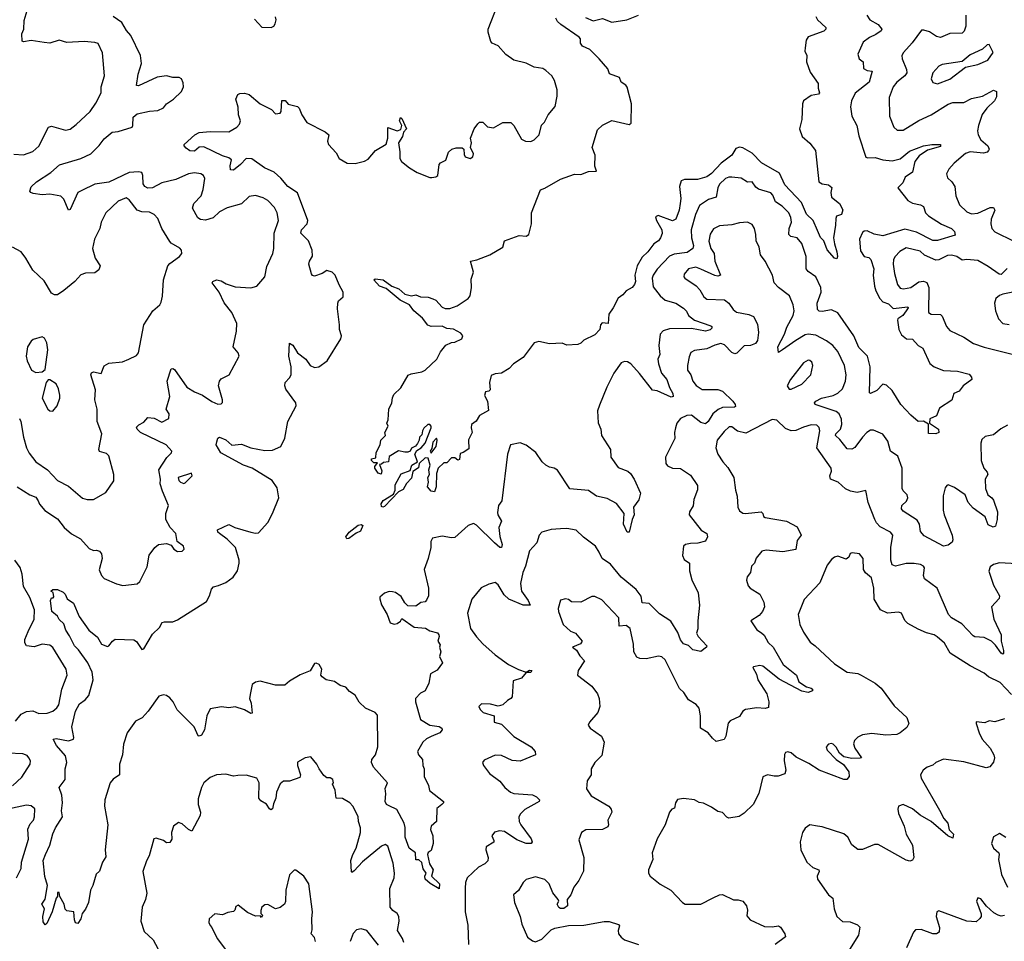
# Model space of a CAD drawing. Extents: x 1603745 to 1745082, y 385868 to 533966.
# Tile 457 of 646: x 1704642 to 1710965, y 461257 to 467176. Entities that reach past the tile are written whole.
import ezdxf

# ---------------------------------------------------------------- set-up
doc = ezdxf.new("R2010")
doc.units = 0

msp = doc.modelspace()

# ---------------------------------------------------------------- linework, layer by layer
at = {"layer": '0CON20XD'}
for points in [[(1704605, 466311.4), (1704665, 466308.1), (1704725, 466329.4), (1704765, 466364.3), (1704825.7, 466484.3), (1704845, 466492), (1704935, 466466.9), (1704965, 466472.5), (1705005, 466501.9), (1705094.2, 466585), (1705130.9, 466639.1), (1705164.2, 466705), (1705165.6, 466745), (1705185.6, 466815), (1705173, 466963), (1705145, 467022.5), (1705125, 467030), (1705055, 467036.5), (1704945, 467030), (1704895, 467044), (1704835, 467024.4), (1704799.4, 467029.4), (1704715, 467042), (1704665, 467032.5), (1704657.5, 467037.5), (1704656.2, 467083.8), (1704668.8, 467115), (1704670.7, 467169.3), (1704696.2, 467255)], [(1704807.1, 461815), (1704835.3, 461874.7), (1704853.8, 461946.2), (1704870.5, 461985), (1704917.5, 462055), (1704910.2, 462095), (1704916.5, 462146.5), (1704913.1, 462195), (1704895.7, 462245), (1704934.6, 462295), (1704932.7, 462365), (1704944.5, 462405), (1704935, 462448), (1704876.9, 462515), (1704857.5, 462555), (1704875, 462560), (1704955, 462543.5), (1704986.2, 462553.8), (1704989.5, 462565), (1704976.2, 462635), (1705000.3, 462735), (1705025, 462780.8), (1705061.8, 462808.2), (1705084.7, 462835), (1705113.8, 462935), (1705106.4, 462985), (1705078.6, 463045), (1705019, 463129), (1704993.3, 463155), (1704960.5, 463219.5), (1704936.9, 463255), (1704924.2, 463295), (1704895, 463323.3), (1704883.3, 463345), (1704848.8, 463375), (1704840, 463445), (1704845, 463462.5), (1704857.5, 463462.5), (1704861.7, 463468.3), (1704856, 463496), (1704842.5, 463505), (1704853.6, 463516.4), (1704885, 463516.2), (1704919.8, 463499.8), (1704934.3, 463485), (1704946.8, 463456.8), (1704987.4, 463427.4), (1705023.5, 463343.5), (1705085.7, 463255), (1705140.3, 463210.3), (1705167.5, 463165), (1705205, 463150), (1705215, 463153.3), (1705236.7, 463185), (1705255, 463197.5), (1705375, 463192.5), (1705391.7, 463181.7), (1705425, 463131.2), (1705438.8, 463135), (1705495, 463229.2), (1705538.9, 463271.1), (1705556, 463304), (1705570.8, 463309.2), (1705625, 463308.6), (1705655, 463320.8), (1705841.7, 463438.3), (1705860, 463475), (1705872.7, 463517.3), (1705885.9, 463534.1), (1705918.8, 463541.2), (1705965, 463561.5), (1706013.1, 463595), (1706039.4, 463635), (1706050, 463685), (1706050.6, 463705), (1706027.5, 463785), (1705975, 463839.6), (1705924, 463875), (1705914, 463885), (1705911.2, 463898.8), (1705985, 463934), (1706023.8, 463915), (1706125, 463883.5), (1706155, 463877.5), (1706175, 463880.8), (1706235, 463946), (1706265.7, 464005), (1706305.4, 464105.4), (1706295, 464170), (1706263.8, 464215), (1706135.4, 464295), (1706078.1, 464315), (1705932.9, 464392.9), (1705902.5, 464445), (1705908, 464465), (1705915, 464487.5), (1705925, 464493.8), (1705965, 464476.2), (1706005, 464443.8), (1706065, 464450), (1706125, 464425.4), (1706215, 464409.3), (1706265, 464411.5), (1706318, 464435), (1706345, 464487.5), (1706364.2, 464595.8), (1706418, 464695), (1706414, 464715), (1706351.7, 464801.7), (1706344, 464825), (1706346.2, 464845), (1706375, 464876.2), (1706384.2, 464895), (1706384.3, 464945), (1706369.2, 465015), (1706375, 465097.5), (1706395, 465086.2), (1706425.4, 465035.4), (1706478.8, 464995), (1706508, 464955), (1706535, 464942.5), (1706562.5, 464945), (1706616.4, 464983.6), (1706702.9, 465125), (1706707.5, 465145), (1706695.8, 465185), (1706695.8, 465215), (1706681.7, 465318.3), (1706684.2, 465355.8), (1706689.2, 465370.8), (1706718.8, 465395), (1706719.2, 465425), (1706692.5, 465472.5), (1706668.1, 465535), (1706649.2, 465555), (1706615, 465564.3), (1706583.3, 465545), (1706535, 465528.8), (1706522, 465532), (1706515, 465542.5), (1706498, 465605), (1706502, 465625), (1706522.7, 465657.3), (1706520.6, 465695), (1706495.3, 465755.3), (1706447.5, 465805), (1706450.7, 465825), (1706486.9, 465865), (1706492, 465885), (1706425, 466064.2), (1706364.4, 466105), (1706318.5, 466158.5), (1706275, 466195.4), (1706214.7, 466224.7), (1706131.7, 466281.7), (1706095, 466283.1), (1706060.5, 466245), (1706015, 466210), (1705995, 466211.2), (1705993.9, 466236.1), (1706001.4, 466275), (1705985, 466289.4), (1705945, 466300.9), (1705825, 466359.2), (1705795, 466356.7), (1705765, 466331.2), (1705735, 466333.8), (1705710.5, 466350.5), (1705697.5, 466365), (1705697.5, 466375), (1705766.7, 466435), (1705795, 466452), (1705865, 466457.5), (1705985, 466454.5), (1706035.4, 466484.6), (1706054.2, 466505), (1706058.6, 466525), (1706046.2, 466565), (1706043.6, 466613.6), (1706030, 466665), (1706043.3, 466695), (1706055, 466701.2), (1706085, 466703.3), (1706115, 466696), (1706185, 466636), (1706257.8, 466597.8), (1706285, 466570), (1706313.9, 466576.1), (1706321.2, 466585), (1706325, 466657.5), (1706346.1, 466656.1), (1706365, 466633.3), (1706425, 466618), (1706436.5, 466606.5), (1706453.6, 466563.6), (1706486, 466515), (1706604, 466455), (1706626, 466435), (1706618.8, 466395), (1706623.8, 466375), (1706675, 466320), (1706693.3, 466285), (1706745, 466253.3), (1706795, 466252.5), (1706855, 466267.5), (1706879.3, 466280.7), (1706926.7, 466335), (1706995, 466376.7), (1707006.5, 466415), (1707005, 466482.5), (1707065, 466461.4), (1707090.3, 466469.7), (1707096.7, 466496.7), (1707080.8, 466525), (1707086.4, 466546.4), (1707095, 466540), (1707125.5, 466475), (1707106.4, 466453.6), (1707099.5, 466425), (1707074.5, 466385), (1707083.8, 466326.2), (1707082.5, 466285), (1707092.5, 466265), (1707143.9, 466223.9), (1707194.3, 466194.3), (1707275, 466162), (1707287.7, 466162.3), (1707315, 466166.7), (1707326.2, 466175), (1707334.4, 466245), (1707345, 466257.1), (1707377.4, 466272.6), (1707395.5, 466324.5), (1707416.6, 466343.4), (1707445, 466352.5), (1707482.5, 466352.5), (1707493.9, 466343.9), (1707495, 466310), (1707502.5, 466295), (1707535, 466284), (1707552.5, 466295), (1707556, 466315), (1707537.5, 466355), (1707542.5, 466385), (1707536.7, 466415), (1707561.2, 466475), (1707584, 466506), (1707595, 466517.5), (1707615, 466517.5), (1707646.4, 466486.4), (1707685, 466480), (1707745, 466516.2), (1707795, 466516.2), (1707815, 466496.7), (1707865, 466408.8), (1707890, 466395), (1707925, 466394), (1707945, 466404.2), (1707977.1, 466435), (1707991.7, 466498.3), (1708011.9, 466518.1), (1708035.7, 466564.3), (1708081.2, 466618.8), (1708094, 466685), (1708093.8, 466725), (1708076.2, 466785), (1708058.8, 466815), (1708020.3, 466850.3), (1708001.2, 466861.2), (1707945, 466870), (1707895, 466896.2), (1707815, 466916), (1707762.8, 466952.8), (1707715, 467008.1), (1707675.6, 467025.6), (1707667.5, 467035), (1707649.4, 467095), (1707649.4, 467115), (1707712.7, 467272.7)], [(1705041.5, 466078.5), (1705014.2, 466065.8), (1704965, 465957.5), (1704955, 465952.5), (1704925, 466023.3), (1704905, 466041.4), (1704835.8, 466054.2), (1704785, 466050.8), (1704728.3, 466058.3), (1704712.5, 466065), (1704707.5, 466075), (1704715, 466102.5), (1704748.8, 466135), (1704841.2, 466195), (1704896.9, 466243.1), (1705035, 466283.1), (1705097.5, 466315), (1705152.7, 466367.3), (1705185, 466409.4), (1705235, 466452.5), (1705275, 466457.5), (1705363.3, 466485), (1705368.8, 466495), (1705371.2, 466548.8), (1705395, 466570), (1705475, 466588.5), (1705527.9, 466592.1), (1705565, 466608.8), (1705585, 466636.2), (1705630, 466665), (1705680, 466715), (1705693.8, 466745), (1705690.5, 466770.5), (1705681.2, 466795), (1705665, 466804.2), (1705624.1, 466804.1), (1705585, 466814.3), (1705523.7, 466806.3), (1705405, 466751.8), (1705392, 466752), (1705402, 466825), (1705423.3, 466895), (1705417.1, 466945), (1705356, 467075), (1705327, 467107), (1705297.2, 467157.2), (1705241.2, 467195)], [(1710082.5, 467205), (1710101.9, 467175), (1710155, 467144.3), (1710178.6, 467115), (1710174, 467105), (1710139.7, 467080.2), (1710098.2, 467061.8), (1710057.9, 467032.1), (1710024.4, 466955), (1710032, 466925), (1710058.2, 466905), (1710061.5, 466861.5), (1710085, 466849.2), (1710116.7, 466845), (1710096.6, 466773.4), (1710007.4, 466702.6), (1709983.5, 466655), (1709977.9, 466615), (1709985.4, 466555), (1710017.5, 466495), (1710030.6, 466430.6), (1710075, 466293.3), (1710087.5, 466287.5), (1710135, 466290), (1710184.7, 466274.7), (1710245, 466269.2), (1710295, 466281.2), (1710355, 466330.3), (1710445, 466365.3), (1710500, 466375), (1710555.7, 466375), (1710555, 466362), (1710472.5, 466337.5), (1710418.9, 466301.1), (1710390.7, 466265), (1710374.6, 466195.4), (1710327.8, 466165), (1710312.2, 466127.8), (1710280, 466095), (1710345, 466014.3), (1710375, 465996.7), (1710427.2, 465987.2), (1710446.4, 465976.4), (1710459.5, 465935), (1710478.1, 465915), (1710562.2, 465862.2), (1710625, 465835.5), (1710645.6, 465815), (1710648.3, 465791.7), (1710535, 465758.1), (1710505, 465758.5), (1710400.5, 465810.5), (1710325, 465830.2), (1710185, 465786.4), (1710128, 465798), (1710085, 465818.6), (1710065, 465817.5), (1710055, 465808.8), (1710034.5, 465765), (1710040.7, 465690.7), (1710065, 465654.4), (1710095, 465648.2), (1710106.9, 465635), (1710126.1, 465575), (1710121.8, 465535), (1710130.9, 465465), (1710139.7, 465435), (1710166.2, 465385), (1710185, 465363.1), (1710220.2, 465350.2), (1710251.6, 465321.6), (1710345, 465331.2), (1710348.1, 465325), (1710333.9, 465306.1), (1710312.5, 465275), (1710281.4, 465255), (1710278.2, 465245), (1710286.9, 465185), (1710305, 465151.4), (1710336.2, 465125), (1710375, 465123.1), (1710412.4, 465082.4), (1710440.8, 465065), (1710487.3, 464967.3), (1710515, 464945.8), (1710575, 464922.7), (1710665, 464918), (1710739.3, 464899.3), (1710755, 464880), (1710756.7, 464865), (1710700, 464825), (1710675, 464790), (1710640, 464775), (1710627.3, 464732.7), (1710548.8, 464681.2), (1710528.4, 464631.6), (1710487.3, 464612.7), (1710483.6, 464583.6), (1710542.2, 464545), (1710544.2, 464525), (1710525, 464516.2), (1710477.3, 464517.3), (1710478.3, 464578.3), (1710445, 464596.9), (1710412.5, 464595), (1710365, 464635.7), (1710300.8, 464705), (1710244, 464794), (1710208.3, 464828.3), (1710185, 464835.6), (1710145.7, 464794.3), (1710105, 464774.4), (1710098.8, 464778.8), (1710103.6, 464945), (1710085.9, 465015), (1710029.7, 465069.7), (1709999.2, 465145), (1709895, 465292.7), (1709855, 465312.5), (1709795, 465301.8), (1709775, 465304.5), (1709764.1, 465314.1), (1709763.8, 465355), (1709788.9, 465425), (1709786.4, 465456.4), (1709754.6, 465524.6), (1709705, 465559.4), (1709693.1, 465575), (1709691.5, 465655), (1709665, 465737.5), (1709634.6, 465774.6), (1709592.9, 465782.9), (1709580.5, 465795), (1709582.2, 465835), (1709598.5, 465875), (1709594.4, 465905), (1709581.4, 465935), (1709538.6, 465978.6), (1709495.4, 466005.4), (1709477.7, 466047.7), (1709465, 466062.5), (1709387.2, 466087.2), (1709369.8, 466099.8), (1709345, 466133.8), (1709315, 466131.5), (1709275, 466157.8), (1709215, 466164.5), (1709195, 466164.5), (1709175, 466156.2), (1709135, 466118.5), (1709124.2, 466095.8), (1709114.1, 466035.9), (1709065, 466021.8), (1709008.4, 465981.6), (1708982.4, 465925), (1708952.8, 465825), (1708956.3, 465775), (1708968.4, 465725), (1708964.6, 465705.4), (1708928.8, 465681.2), (1708845, 465670), (1708815, 465656.1), (1708735, 465573.5), (1708709.2, 465535), (1708704, 465515), (1708710.2, 465460.2), (1708755, 465401.5), (1708787.5, 465375), (1708854.6, 465354.6), (1708903.6, 465323.6), (1708924, 465304), (1708936.7, 465276.7), (1708975.8, 465245.8), (1709079.3, 465209.3), (1709086, 465205), (1709086, 465195), (1709075, 465183.3), (1709045, 465174.6), (1708955, 465192.4), (1708815, 465190.8), (1708773.6, 465176.4), (1708753.9, 465156.1), (1708746.2, 465083.8), (1708751.9, 465025), (1708740.8, 464995), (1708744.6, 464965.4), (1708763.4, 464905), (1708798.1, 464865), (1708814.3, 464814.3), (1708836.4, 464775), (1708838.6, 464755), (1708825, 464751.2), (1708735, 464792.5), (1708705, 464796), (1708622.7, 464902.7), (1708565.5, 464965), (1708545, 464978.9), (1708525, 464981.1), (1708505, 464971.4), (1708457.3, 464905), (1708412.5, 464815), (1708365, 464699.2), (1708353.3, 464663.3), (1708355.7, 464585.7), (1708374.2, 464545), (1708378.6, 464505), (1708435.5, 464415.5), (1708437.5, 464365), (1708485, 464299.4), (1708546.2, 464276.2), (1708565, 464262), (1708588.6, 464225), (1708629.2, 464135), (1708617.7, 464092.3), (1708584.4, 464045.6), (1708587.1, 463995), (1708574.7, 463965), (1708556.5, 463883.5), (1708543.8, 463885), (1708518.7, 463935), (1708523.8, 464005), (1708475, 464068.6), (1708415, 464101.2), (1708345, 464116), (1708295, 464151.9), (1708175, 464162.5), (1708095, 464282.7), (1708075, 464296.2), (1708045, 464301.9), (1708021.4, 464315), (1707996.5, 464336.5), (1707955.6, 464395), (1707895, 464442.9), (1707855, 464458.6), (1707793.8, 464445), (1707774.2, 464385), (1707738.6, 464085), (1707716.2, 464055), (1707709.5, 464010.5), (1707712, 463995), (1707736, 463955), (1707719.4, 463915), (1707726.1, 463856.1), (1707740.8, 463805), (1707736.2, 463785), (1707725, 463786.2), (1707690, 463815), (1707575, 463928.6), (1707555, 463940.6), (1707522, 463928), (1707435, 463849.2), (1707415, 463847.1), (1707355, 463857.7), (1707292.5, 463845), (1707281.2, 463825), (1707281.2, 463785), (1707264.2, 463715), (1707239.2, 463645), (1707268, 463525), (1707266, 463475), (1707255, 463447.5), (1707245, 463437.5), (1707218.3, 463431.7), (1707185, 463410), (1707135, 463411.2), (1707115, 463430), (1707091.2, 463471.2), (1707055, 463496.7), (1707035, 463502), (1707015, 463503.8), (1706985, 463493.3), (1706955, 463467.5), (1706953.9, 463456.1), (1706965, 463417.5), (1707001.2, 463355), (1707021.2, 463301.2), (1707046.4, 463293.6), (1707065, 463296.7), (1707086.4, 463313.6), (1707095, 463330), (1707174.1, 463274.1), (1707247.3, 463267.3), (1707275, 463251.2), (1707325, 463236.7), (1707333.3, 463225), (1707336.1, 463213.9), (1707327.5, 463185), (1707341.7, 463161.7), (1707337.5, 463145), (1707346, 463115), (1707336.7, 463085), (1707357.5, 463045), (1707321.7, 462998.3), (1707280, 462975), (1707268.8, 462915), (1707245.7, 462864.3), (1707215, 462850), (1707184, 462815), (1707184.3, 462795), (1707215, 462681.2), (1707275, 462645.6), (1707336.2, 462636.2), (1707352, 462625), (1707354, 462615), (1707340, 462595), (1707285, 462572.1), (1707253.5, 462556.5), (1707230.8, 462535), (1707196.7, 462475), (1707203.8, 462455), (1707228.6, 462425), (1707231.2, 462385), (1707240, 462365), (1707240, 462315), (1707267.3, 462257.3), (1707274, 462225), (1707362.5, 462155), (1707362.5, 462145), (1707353.3, 462135), (1707320, 462110), (1707317.5, 462025), (1707283.8, 461995), (1707280, 461975), (1707293.8, 461935), (1707296.2, 461885), (1707285, 461840), (1707265, 461827.5), (1707260, 461815), (1707274.3, 461755), (1707296, 461715), (1707285.8, 461675), (1707336.7, 461625), (1707335.7, 461594.3), (1707277.9, 461627.9), (1707245, 461656.7), (1707242.5, 461675), (1707252.5, 461695), (1707232.4, 461722.4), (1707225, 461762.5), (1707205, 461780), (1707185, 461780), (1707182.5, 461825), (1707142.5, 461855), (1707116.4, 461926.4), (1707116.9, 461986.9), (1707110.6, 462015), (1707063.4, 462103.4), (1707014, 462126), (1706998, 462135), (1706989.4, 462155), (1706994, 462204), (1706988.9, 462238.9), (1707004.6, 462275), (1706913.9, 462375), (1706900.7, 462405), (1706903.2, 462425), (1706926.4, 462455), (1706942.1, 462505), (1706939.7, 462709.8), (1706924.4, 462725), (1706863.2, 462753.2), (1706822.4, 462792.4), (1706795, 462836.5), (1706760.2, 462860.2), (1706735, 462888.8), (1706700.3, 462900.3), (1706664.3, 462924.3), (1706610, 462935), (1706583.3, 462955), (1706576.1, 462966.1), (1706581.2, 463005), (1706564.1, 463034.1), (1706545, 463043.3), (1706535, 463040), (1706507.3, 462992.7), (1706443, 462967), (1706375, 462928), (1706345, 462901.2), (1706285, 462901.9), (1706185, 462927.1), (1706155, 462920.8), (1706134.3, 462905), (1706122.9, 462852.9), (1706116.9, 462815), (1706127.3, 462785), (1706135, 462722.5), (1706125, 462720), (1706085, 462742.5), (1706025, 462762.1), (1705985, 462756.7), (1705937.3, 462762.7), (1705865, 462749.2), (1705842.5, 462705), (1705828.6, 462615), (1705808.8, 462581.2), (1705795, 462573.3), (1705786.7, 462576.7), (1705762.5, 462635), (1705653.8, 462743.8), (1705628.2, 462795), (1705605, 462821.1), (1705585, 462835.5), (1705565, 462840.5), (1705535, 462830.8), (1705466.4, 462733.6), (1705427.4, 462692.6), (1705385, 462670), (1705331.2, 462595), (1705307.7, 462522.3), (1705301.4, 462455), (1705281.9, 462395), (1705282, 462325), (1705241.2, 462298.8), (1705222.5, 462275), (1705189.1, 462165), (1705187.1, 462125), (1705207.8, 462005), (1705190.8, 461845), (1705195, 461800), (1705174.1, 461765.9), (1705155, 461707.5), (1705132.3, 461687.7), (1705111.2, 461615), (1705095.9, 461584.1), (1705084.1, 461505.9), (1705065, 461463.8), (1705043.3, 461435), (1705035, 461400), (1705015, 461370), (1705000, 461375), (1704992.5, 461395), (1704990, 461445), (1704945, 461453.3), (1704933.9, 461463.9), (1704927.5, 461495), (1704900, 461545), (1704895, 461570), (1704885, 461570), (1704883.8, 461545), (1704875, 461533.3), (1704850, 461445), (1704815, 461370), (1704805, 461362.5), (1704792.2, 461382.2), (1704790, 461415), (1704800, 461465), (1704784, 461495), (1704805, 461527.5), (1704819.2, 461615), (1704802.4, 461672.4), (1704793.2, 461775), (1704807.1, 461815)], [(1706149.5, 467179.5), (1706197.5, 467127.5), (1706255.6, 467124.4), (1706273.8, 467135), (1706281.7, 467148.3), (1706288.6, 467175), (1706284.4, 467194.4)], [(1709753.6, 467195), (1709764.5, 467175), (1709819.2, 467125), (1709819.2, 467115), (1709805, 467102.7), (1709704.6, 467065.4), (1709692.9, 467045), (1709686, 466995), (1709684.3, 466974.3), (1709696, 466945), (1709694.2, 466904.2), (1709718.8, 466838.8), (1709770, 466765), (1709768.5, 466735), (1709778.8, 466705), (1709772.3, 466697.7), (1709725, 466688.6), (1709676.2, 466655), (1709668.8, 466635), (1709663.8, 466535), (1709648.8, 466475), (1709666.7, 466425), (1709715, 466382), (1709752.9, 466335), (1709774.3, 466135), (1709795, 466120.6), (1709836.7, 466115), (1709856.8, 466096.8), (1709851.2, 466065), (1709855.7, 466035), (1709905.5, 465995), (1709927.1, 465955), (1709918.8, 465925), (1709887, 465913), (1709882.1, 465897.9), (1709881.8, 465855), (1709868.1, 465775), (1709873.6, 465735), (1709890, 465685), (1709894.2, 465655), (1709889.5, 465640.5), (1709874.4, 465644.4), (1709826.9, 465696.9), (1709805.8, 465755), (1709785, 465776.7), (1709765, 465822), (1709736.7, 465886.7), (1709695, 465926), (1709661.6, 466001.6), (1709555.4, 466115), (1709520.2, 466190.2), (1709405, 466257.1), (1709345, 466318.8), (1709285, 466352.8), (1709265, 466357.7), (1709240.7, 466349.3), (1709214.3, 466305), (1709145.5, 466254.5), (1709085, 466188.5), (1709055, 466166.8), (1708995, 466148.2), (1708911.7, 466148.3), (1708889.8, 466140.2), (1708878, 466105), (1708886.7, 466026.7), (1708884, 465995), (1708877.2, 465952.8), (1708855, 465894), (1708835, 465883.3), (1708742.9, 465917.1), (1708725, 465910), (1708730.9, 465885), (1708765.9, 465825), (1708766.6, 465803.4), (1708756.4, 465775), (1708743.3, 465755), (1708713.3, 465735), (1708675, 465684.4), (1708638.9, 465651.1), (1708607.7, 465595), (1708592.7, 465535), (1708595.3, 465495), (1708590.5, 465475), (1708574, 465455), (1708536.6, 465433.4), (1708515, 465408.8), (1708485, 465387.5), (1708453.8, 465325), (1708425.7, 465285), (1708420, 465225), (1708381.7, 465228.3), (1708371.2, 465215), (1708367.5, 465185), (1708335, 465152.5), (1708265, 465117.5), (1708245, 465097.5), (1708225, 465090), (1708155, 465086), (1708125, 465097.1), (1708045, 465092.9), (1707975, 465109.2), (1707945, 465100), (1707875, 465006), (1707813.8, 464966.2), (1707785, 464934.3), (1707735, 464904.4), (1707695, 464901.5), (1707670.2, 464889.8), (1707658, 464845), (1707662.5, 464797.5), (1707655, 464790), (1707632.5, 464785), (1707627, 464763), (1707646.7, 464725), (1707652.5, 464665), (1707595, 464632.5), (1707573, 464597), (1707543.3, 464575), (1707540, 464555), (1707546.7, 464525), (1707523.6, 464476.4), (1707525, 464420), (1707490, 464395), (1707470.7, 464389.3), (1707465, 464350), (1707455, 464347.5), (1707435, 464362.5), (1707415, 464362.5), (1707385, 464330), (1707365, 464330), (1707330, 464295), (1707318.3, 464261.7), (1707316.7, 464175), (1707306.4, 464143.6), (1707285, 464146.7), (1707260, 464175), (1707266.7, 464205), (1707262.5, 464235), (1707272.5, 464255), (1707270, 464285), (1707276.7, 464315), (1707265, 464360), (1707245, 464360.8), (1707207.5, 464325), (1707201.9, 464298.1), (1707165.6, 464274.4), (1707158, 464232), (1707125, 464197.5), (1707105, 464157.5), (1707075, 464142.5), (1706985, 464048.1), (1706974.3, 464044.3), (1706965, 464050), (1706963.8, 464066.2), (1706975, 464087.1), (1707041.7, 464128.3), (1707053.1, 464155), (1707052.6, 464187.4), (1707091.4, 464258.6), (1707149.1, 464280.9), (1707160.8, 464315), (1707196.7, 464335), (1707178.8, 464385), (1707192, 464408), (1707220, 464425), (1707245, 464456.7), (1707283.8, 464553.8), (1707283.8, 464565), (1707275, 464576.7), (1707262.5, 464575), (1707237, 464553), (1707227.5, 464535), (1707225, 464510), (1707210, 464495), (1707207.5, 464475), (1707196.1, 464453.9), (1707183, 464437), (1707157, 464423), (1707150, 464405), (1707135, 464397.5), (1707115, 464397.5), (1707075, 464407.5), (1707015, 464370), (1707010, 464335), (1706978.3, 464331.7), (1706965, 464320), (1706951.7, 464318.3), (1706968.3, 464278.3), (1706962.5, 464257.5), (1706943, 464263), (1706923.3, 464295), (1706923, 464307), (1706940, 464330), (1706915, 464330), (1706900, 464345), (1706900, 464355), (1706928.3, 464361.7), (1706930, 464395), (1706957.5, 464445), (1706960, 464475), (1706990, 464505), (1706987.5, 464525), (1707007.5, 464565), (1707000, 464585), (1707008.8, 464605), (1707012.5, 464675), (1707031.4, 464715), (1707035, 464747.5), (1707045, 464768.8), (1707089.6, 464810.4), (1707137.3, 464892.7), (1707155, 464901.4), (1707225, 464913.3), (1707245.4, 464924.6), (1707321.2, 464995), (1707345, 465042.5), (1707377.5, 465085), (1707415, 465103.3), (1707435.9, 465104.1), (1707480, 465125), (1707486.7, 465145), (1707475, 465162.5), (1707427.6, 465187.6), (1707385, 465192.5), (1707355, 465207.5), (1707285, 465205.6), (1707263.4, 465213.4), (1707228.7, 465258.7), (1707172.5, 465305), (1707145, 465344), (1707085, 465373.5), (1706995, 465449.2), (1706952, 465465), (1706916.7, 465505), (1706925, 465511.2), (1706975.3, 465505.3), (1707031.2, 465465), (1707076.6, 465446.6), (1707115, 465413.1), (1707157, 465403), (1707185, 465407.5), (1707215, 465396.2), (1707265, 465393.3), (1707295, 465383.8), (1707315, 465373.8), (1707355, 465329.2), (1707375, 465320.8), (1707405, 465320), (1707452, 465338), (1707522.5, 465385), (1707535, 465401.2), (1707544, 465455), (1707540.5, 465509.5), (1707555.8, 465555), (1707537.5, 465625), (1707577.3, 465632.7), (1707661.2, 465665), (1707745, 465714), (1707754.2, 465755.8), (1707849.4, 465790.6), (1707895, 465785.6), (1707912.2, 465795), (1707928, 465865), (1707929.4, 465935), (1707986.2, 466083.8), (1708015, 466092.7), (1708115, 466151.1), (1708205, 466182.9), (1708245, 466181.1), (1708295, 466200), (1708345, 466202.5), (1708336, 466235), (1708337.1, 466305), (1708317.5, 466355), (1708351.3, 466468.7), (1708385, 466499.2), (1708445, 466527.8), (1708555, 466502.9), (1708568.1, 466511.9), (1708570.7, 466635), (1708542.2, 466742.2), (1708535, 466756), (1708505, 466773.3), (1708493.3, 466805), (1708428.8, 466828.8), (1708419.1, 466859.1), (1708364, 466925), (1708303.2, 466983.2), (1708255, 467005.7), (1708243.6, 467025), (1708243, 467053), (1708235, 467064), (1708116.2, 467145), (1708096.2, 467165), (1708084, 467185)], [(1708275, 467188.8), (1708325, 467168), (1708385, 467182.9), (1708445, 467159.2), (1708540, 467175), (1708615, 467204)], [(1710716.7, 467205), (1710716.8, 467135), (1710707.5, 467102.5), (1710695, 467088.8), (1710615, 467087.5), (1710555, 467060.7), (1710528.4, 467068.4), (1710485, 467097.8), (1710448.6, 467108.6), (1710432.5, 467107.5), (1710373.5, 467026.5), (1710317.5, 466965), (1710307.1, 466945), (1710308.1, 466925), (1710336.6, 466856.6), (1710337.8, 466835), (1710325, 466814.6), (1710274.5, 466775), (1710250, 466745), (1710225.6, 466675), (1710226.9, 466555), (1710255.5, 466485.5), (1710276.6, 466466.6), (1710315, 466465.6), (1710415, 466528.5), (1710495.4, 466564.6), (1710605, 466633.8), (1710635, 466643.5), (1710705, 466642.7), (1710755, 466670), (1710825, 466685.4), (1710895, 466723.8), (1710915, 466713.3), (1710915, 466680.8), (1710901.5, 466655), (1710853.3, 466606.7), (1710823.7, 466566.3), (1710799.4, 466495), (1710792.7, 466462.7), (1710796.5, 466435), (1710814.4, 466405), (1710858.5, 466365), (1710866.9, 466345), (1710864.3, 466335), (1710854, 466325), (1710831.7, 466318.3), (1710745, 466327.8), (1710715, 466316.7), (1710643.3, 466255), (1710609.5, 466215), (1710594.4, 466185), (1710599.4, 466159.4), (1710627.5, 466135), (1710646.9, 466105), (1710652.9, 466045), (1710676.9, 465986.9), (1710725, 465941.5), (1710755, 465928.8), (1710795, 465934), (1710875, 465969.6), (1710895, 465968.9), (1710903.3, 465953.3), (1710880.7, 465895), (1710878.2, 465865), (1710885.6, 465835), (1710904, 465814), (1711025, 465752.7)], [(1710535, 466764.4), (1710615, 466794.4), (1710715, 466870), (1710795, 466887.1), (1710858.8, 466915), (1710892.5, 466965), (1710866.7, 467016.7), (1710855, 467013.3), (1710824.4, 466985.6), (1710745, 466950), (1710695, 466906), (1710565, 466886.9), (1710545, 466877.5), (1710506, 466835), (1710494.5, 466795.5), (1710505, 466772), (1710535, 466764.4)], [(1704625, 464174.4), (1704706, 464125), (1704745, 464108.2), (1704759.5, 464085), (1704768.1, 464065), (1704803.3, 464023.3), (1704885, 463969.4), (1704928, 463915), (1704973.7, 463873.7), (1705032, 463842), (1705088.3, 463778.3), (1705115, 463766.2), (1705135, 463768.8), (1705155, 463762.5), (1705166.2, 463745), (1705170.8, 463715), (1705151.7, 463641.7), (1705166.4, 463606.4), (1705185, 463587.5), (1705262.7, 463552.7), (1705305, 463542.5), (1705395, 463552), (1705413.4, 463566.6), (1705459.3, 463660.7), (1705473.7, 463736.3), (1705508.8, 463785), (1705532.5, 463805), (1705585, 463812.5), (1705615, 463800), (1705632.5, 463775), (1705655, 463760), (1705685, 463762.5), (1705697.5, 463775), (1705692.5, 463795), (1705653.3, 463823.3), (1705643.3, 463875), (1705608.8, 463915), (1705580.6, 463965), (1705580.6, 464005), (1705596.7, 464055), (1705558, 464148), (1705543.8, 464195), (1705546.7, 464225), (1705536, 464285), (1705585.7, 464364.3), (1705617.3, 464392.7), (1705618.8, 464405), (1705581.4, 464445), (1705417.5, 464525), (1705396.2, 464545), (1705392.3, 464557.7), (1705406.6, 464573.4), (1705438.3, 464591.7), (1705465, 464620), (1705505, 464615.7), (1705555, 464590), (1705598.8, 464615), (1705602, 464645), (1705582.9, 464675), (1705605.4, 464755), (1705588.8, 464855), (1705615, 464933.3), (1705625, 464936.2), (1705635, 464928), (1705715, 464814.5), (1705764.2, 464785), (1705815, 464764.4), (1705875, 464722.9), (1705915, 464706.2), (1705935, 464707.5), (1705943, 464717), (1705943.3, 464735), (1705919.2, 464825), (1705924.4, 464855), (1705935, 464870), (1705985.9, 464894.1), (1706050, 465015), (1706044.3, 465035), (1706012.2, 465075), (1706033.3, 465175), (1706035.6, 465225), (1706004.5, 465295), (1705955, 465357.5), (1705922.9, 465425), (1705877.5, 465485), (1705882.5, 465495), (1705905, 465503.8), (1705935, 465498), (1705968.3, 465478.3), (1706025, 465460.4), (1706125, 465452.5), (1706164, 465465), (1706215.4, 465524.6), (1706229.1, 465590.9), (1706266.7, 465675), (1706273.1, 465705), (1706275.4, 465805), (1706302.9, 465885), (1706296, 465936), (1706278.5, 465968.5), (1706235, 466014.4), (1706205, 466031.8), (1706156.4, 466046.4), (1706115, 466039.4), (1706065, 465992.3), (1705975, 465967.8), (1705925, 465941.2), (1705885, 465902.5), (1705835, 465888.9), (1705803.3, 465893.3), (1705785, 465904), (1705751.4, 465965), (1705759.5, 465995), (1705806.4, 466043.6), (1705820, 466085), (1705830.5, 466155), (1705822.5, 466175), (1705805, 466185.8), (1705765, 466191.1), (1705725, 466185.6), (1705645, 466148.8), (1705555, 466126.9), (1705495, 466095.4), (1705465, 466092.9), (1705445, 466103.5), (1705435, 466121.4), (1705433.3, 466175), (1705425, 466193.1), (1705405, 466197.6), (1705345, 466194.3), (1705215, 466132.1), (1705125, 466119.4), (1705041.5, 466078.5)], [(1704640, 464615), (1704648.5, 464595), (1704666.2, 464495), (1704686, 464426), (1704702.1, 464392.1), (1704745, 464336.7), (1704819.4, 464285), (1704885, 464215.7), (1704955, 464178.6), (1705045, 464103.3), (1705075, 464093.5), (1705115, 464094.4), (1705195, 464138), (1705246.2, 464213.8), (1705246.2, 464255), (1705213.5, 464373.5), (1705199.1, 464389.1), (1705155, 464402.5), (1705150, 464415), (1705169.4, 464515), (1705138.5, 464595), (1705139.5, 464675), (1705123.5, 464735), (1705128.3, 464798.3), (1705099.2, 464895), (1705103.2, 464906.8), (1705115, 464913.8), (1705165, 464903.3), (1705185, 464953.3), (1705215, 464970), (1705302.1, 464977.9), (1705343.3, 464995), (1705390.8, 465019.2), (1705404.3, 465035.7), (1705438.2, 465215), (1705495.8, 465305), (1705542, 465345), (1705549.5, 465360.5), (1705559.1, 465400.9), (1705565.4, 465505), (1705594, 465595), (1705605, 465609.1), (1705668.8, 465655), (1705682, 465675), (1705680, 465695), (1705669.1, 465709.1), (1705615, 465740), (1705605, 465752), (1705554.5, 465835), (1705529.1, 465899.1), (1705505, 465924), (1705475, 465938.9), (1705425, 465941.2), (1705395, 465952.1), (1705345, 466019.2), (1705325, 466032), (1705275, 466010.8), (1705194.3, 465935), (1705164, 465875), (1705156, 465835), (1705122.9, 465765), (1705109.2, 465705), (1705125.8, 465645), (1705157.5, 465595), (1705150.3, 465569.7), (1705125, 465548.8), (1705065, 465547.5), (1705035, 465536), (1704995.4, 465494.6), (1704925, 465436.9), (1704885, 465408.8), (1704865, 465408.8), (1704845, 465420), (1704797.7, 465497.7), (1704725, 465566), (1704681.9, 465645), (1704651.4, 465685), (1704595.6, 465715.6)], [(1710862.2, 463932.2), (1710842.3, 463982.3), (1710765, 464038.4), (1710733.5, 464075), (1710713.4, 464125), (1710645, 464171.2), (1710605, 464187.8), (1710595, 464184.2), (1710585, 464168.8), (1710572.7, 464117.3), (1710573.2, 464025), (1710579.2, 463995), (1710629.6, 463865), (1710634.3, 463835.7), (1710630, 463820), (1710605, 463800), (1710575, 463793.8), (1710450.4, 463860.4), (1710427.5, 463887.5), (1710420.4, 463935), (1710405, 463960.5), (1710315, 464020), (1710304.4, 464035), (1710307.5, 464055), (1710336.1, 464083.9), (1710345.6, 464105), (1710340.8, 464125), (1710315, 464150), (1710308.6, 464165), (1710309.5, 464295), (1710281.4, 464371.4), (1710232.9, 464405), (1710217.6, 464467.6), (1710185, 464513.1), (1710125, 464540), (1710105, 464540), (1710082, 464525), (1710054.7, 464495.3), (1710005, 464427.1), (1709985, 464417.1), (1709955, 464419.2), (1709909.4, 464479.4), (1709881.8, 464505), (1709882.9, 464515), (1709912.3, 464545), (1709920.5, 464575), (1709919.5, 464609.5), (1709903.3, 464645), (1709885, 464659.2), (1709750, 464705), (1709746.2, 464715), (1709754, 464725), (1709790, 464745), (1709865, 464762.3), (1709895, 464776.4), (1709924.7, 464805.3), (1709944.5, 464855), (1709949.5, 464895), (1709939.5, 464955), (1709894.7, 465044.7), (1709863.1, 465083.1), (1709823.1, 465113.1), (1709755, 465148.4), (1709705, 465156.6), (1709685, 465150.8), (1709625, 465115.7), (1709539.3, 465055), (1709515, 465037.5), (1709511.1, 465075), (1709553.1, 465155), (1709568.4, 465201.6), (1709609.6, 465275), (1709615.4, 465305), (1709609.1, 465345), (1709585, 465402.5), (1709514, 465455), (1709487.5, 465485), (1709475.6, 465535.6), (1709428.9, 465625), (1709399.6, 465665), (1709391.1, 465715), (1709370.4, 465755), (1709369.4, 465795), (1709360, 465835), (1709345, 465860.8), (1709315, 465874.2), (1709265, 465870), (1709215, 465857.5), (1709135, 465852.2), (1709097.6, 465832.4), (1709075, 465798), (1709066.4, 465753.6), (1709081.1, 465705), (1709102.1, 465675), (1709106.3, 465625), (1709141.2, 465535), (1709125, 465528.1), (1709105, 465532), (1709016.8, 465573.2), (1708984.1, 465585.9), (1708936, 465575), (1708907.9, 465542.1), (1708907.1, 465525), (1708914.2, 465515), (1708985.4, 465465.4), (1709009.8, 465439.8), (1709035, 465395.8), (1709055, 465380), (1709166.9, 465376.9), (1709195, 465355.6), (1709223.5, 465315), (1709245, 465297.5), (1709325, 465282.7), (1709355, 465270), (1709379.2, 465219.2), (1709385.8, 465165.8), (1709379.6, 465115), (1709367.7, 465095), (1709335, 465083.5), (1709295, 465081.5), (1709246.9, 465033.1), (1709235, 465028.5), (1709215, 465037.3), (1709167.4, 465087.4), (1709145, 465095.3), (1709105, 465085.3), (1709055, 465061.6), (1708975, 465051.4), (1708952.6, 465037.4), (1708940.6, 465009.4), (1708929.5, 464955), (1708931.1, 464925), (1708951.8, 464895), (1708963.5, 464855), (1708985, 464825.5), (1709025, 464800.4), (1709058.8, 464801.2), (1709125, 464801.1), (1709155, 464788.8), (1709222.1, 464725), (1709237.3, 464705), (1709237.9, 464692.1), (1709233, 464687), (1709155, 464684.2), (1709127, 464673), (1709092.7, 464645), (1709063.6, 464595), (1709045, 464579.1), (1709015, 464588.2), (1708955, 464636.7), (1708925, 464633.9), (1708884.3, 464615), (1708861.4, 464585), (1708852.5, 464555), (1708845.8, 464525), (1708848, 464485), (1708790, 464365), (1708790.6, 464325), (1708800.9, 464310.9), (1708835, 464294.2), (1708885, 464294), (1708949.4, 464249.4), (1708994.2, 464185), (1708994.1, 464155.9), (1708971.4, 464095), (1708965.7, 464054.3), (1708943.8, 464015), (1708941.2, 463995), (1709017.8, 463897.8), (1709053.8, 463875), (1709058.6, 463855), (1709045, 463827.5), (1708996.3, 463813.7), (1708950.5, 463810.5), (1708917.5, 463805), (1708903.8, 463795), (1708898.9, 463735), (1708908.8, 463708.8), (1708942.1, 463685), (1708942.5, 463635), (1708957.6, 463577.6), (1708998.9, 463495), (1709008.1, 463415), (1708996.7, 463315), (1708996.9, 463263.1), (1708988.8, 463235), (1708998, 463215), (1709054.4, 463155), (1709051.4, 463145), (1709015, 463118.8), (1708965, 463127.5), (1708936.1, 463156.1), (1708905, 463168), (1708885, 463193.8), (1708869.1, 463239.1), (1708822.9, 463312.9), (1708749.8, 463359.8), (1708685, 463425.4), (1708640, 463430), (1708633.7, 463473.7), (1708600, 463515), (1708504.4, 463594.4), (1708435, 463677.9), (1708381.9, 463715), (1708363.5, 463755), (1708340, 463795), (1708262.6, 463852.6), (1708215, 463897.5), (1708155, 463907.5), (1708114.3, 463905.7), (1708055, 463900.8), (1707995, 463884.2), (1707978.6, 463865), (1707963.6, 463816.4), (1707915, 463763.3), (1707890.9, 463665), (1707871.8, 463625), (1707858.2, 463555), (1707864.8, 463504.8), (1707907.3, 463445), (1707918.8, 463415), (1707875, 463416.4), (1707783.6, 463453.6), (1707752.2, 463482.2), (1707715, 463545.8), (1707695, 463561.2), (1707655, 463550), (1707605, 463525.8), (1707545.5, 463454.5), (1707518.1, 463365), (1707536.9, 463265), (1707575, 463212.5), (1707615, 463167.1), (1707695, 463096.9), (1707781.2, 463035), (1707845, 463002.5), (1707895, 462985.7), (1707915, 462997.3), (1707930.6, 462995), (1707925, 462982.5), (1707895, 462984), (1707865, 462946.9), (1707811.2, 462928.8), (1707805, 462827.5), (1707796.7, 462815), (1707775, 462804), (1707744.4, 462775.6), (1707715, 462767.1), (1707665, 462780), (1707608.3, 462781.7), (1707591.2, 462765), (1707598.8, 462745), (1707618, 462725), (1707689.2, 462705), (1707688.8, 462665), (1707735, 462652), (1707815, 462571.5), (1707927.1, 462505), (1707952, 462475), (1707953.3, 462455), (1707855, 462414.2), (1707805, 462416.9), (1707735, 462448.9), (1707695, 462452.9), (1707625, 462420), (1707613.3, 462405), (1707621.2, 462385), (1707658, 462335), (1707724.4, 462284.4), (1707756.2, 462245), (1707794.5, 462214.5), (1707815, 462206.9), (1707935, 462197.1), (1707960, 462185), (1707978.8, 462165), (1707976.7, 462155), (1707963.3, 462145), (1707885, 462103.1), (1707857.1, 462075), (1707848.1, 462055), (1707848.9, 462025), (1707858.9, 462005), (1707927.1, 461915), (1707932, 461895), (1707926.7, 461885), (1707895, 461885.7), (1707835, 461908.1), (1707755, 461962.7), (1707723.6, 461966.4), (1707691.7, 461958.3), (1707674, 461935), (1707687.5, 461905), (1707686.1, 461893.9), (1707637.7, 461862.3), (1707636, 461845), (1707650.8, 461795), (1707647, 461773), (1707628.8, 461755), (1707587.7, 461732.3), (1707514.6, 461665), (1707505.4, 461635), (1707503, 461597), (1707503.2, 461446.8), (1707520.5, 461359.5), (1707524.2, 461235)], [(1710983.3, 465576.7), (1710945, 465538.8), (1710931.4, 465541.4), (1710861.3, 465591.3), (1710795, 465628.9), (1710725, 465634.8), (1710695, 465631.1), (1710659.4, 465655), (1710625, 465664.2), (1710599.1, 465660.9), (1710545, 465633.3), (1710525, 465631.4), (1710453.3, 465663.3), (1710425, 465689.5), (1710335, 465710.4), (1710294.1, 465685.9), (1710263.1, 465655), (1710253.5, 465635), (1710250.9, 465605), (1710258.8, 465545), (1710278.9, 465475), (1710295, 465451.9), (1710316.9, 465446.9), (1710365, 465456.6), (1710415, 465491.3), (1710445, 465496), (1710466.9, 465486.9), (1710481.1, 465455), (1710478, 465295), (1710495, 465284.2), (1710555, 465281.5), (1710565, 465270.8), (1710594.4, 465205), (1710615, 465180), (1710705, 465135.8), (1710768, 465095), (1710835, 465072.1), (1711015, 465027.8)], [(1711135, 465449.2), (1710955, 465411.9), (1710933.3, 465405), (1710910, 465385), (1710902, 465355), (1710908.6, 465305), (1710926.9, 465255), (1710955, 465224.4), (1710995, 465217.8)], [(1704745, 464910), (1704785, 464913.3), (1704805, 464930), (1704821.5, 465055), (1704815, 465100), (1704800.5, 465130.5), (1704785, 465138), (1704728, 465122), (1704715, 465110), (1704692.5, 465075), (1704683.1, 465015), (1704688.6, 464985), (1704718, 464925), (1704745, 464910)], [(1709595, 464803.3), (1709663.8, 464835), (1709722.5, 464895), (1709734.3, 464955), (1709728.6, 464975), (1709716.6, 464986.6), (1709705, 464988), (1709675, 464972), (1709591.2, 464865), (1709571.2, 464825), (1709583.6, 464803.6), (1709595, 464803.3)], [(1704855, 464662), (1704882.5, 464695), (1704899.2, 464745), (1704899.2, 464765), (1704891.2, 464805), (1704875, 464836.7), (1704835, 464862.5), (1704825, 464862.5), (1704812.5, 464845), (1704786.2, 464745), (1704822.5, 464675), (1704835, 464664.2), (1704855, 464662)], [(1711045, 463680.5), (1710935, 463686.9), (1710895, 463676.7), (1710875, 463662.5), (1710866.4, 463633.6), (1710895, 463543.3), (1710934.3, 463475), (1710931.1, 463458.9), (1710883.3, 463405), (1710897.8, 463325), (1710945.4, 463225), (1710944.3, 463185), (1710960.5, 463125), (1710959.2, 463105), (1710955, 463101.4), (1710945, 463107.1), (1710908.6, 463158.6), (1710881.9, 463185), (1710835, 463208.2), (1710775, 463212.9), (1710765, 463218.9), (1710692.9, 463295), (1710625, 463334.4), (1710605.8, 463355), (1710534.3, 463525), (1710452.2, 463585), (1710446.5, 463605), (1710451.4, 463655), (1710445, 463665.8), (1710427, 463677), (1710385, 463682.1), (1710335, 463684), (1710265, 463666.5), (1710245.4, 463675.4), (1710236.2, 463705), (1710236.4, 463785), (1710249.2, 463865), (1710234.4, 463884.4), (1710167.5, 463917.5), (1710143.4, 463943.4), (1710132.5, 463965), (1710090, 464075), (1710075, 464152.5), (1710020.3, 464139.7), (1709977.5, 464147.5), (1709945, 464161.5), (1709898.9, 464205), (1709849.2, 464225), (1709844.5, 464245), (1709856.1, 464275), (1709853.5, 464295), (1709760, 464425), (1709779.2, 464535), (1709775, 464556.2), (1709761.1, 464571.1), (1709725, 464572.5), (1709675, 464559.6), (1709625, 464537.9), (1709595, 464534.4), (1709559.7, 464549.7), (1709503.6, 464603.6), (1709475, 464608.8), (1709305, 464519.5), (1709252.4, 464532.4), (1709215, 464561.4), (1709198.7, 464561.3), (1709165, 464531.4), (1709120.6, 464475), (1709112, 464425), (1709126, 464385), (1709157.1, 464335), (1709189.8, 464299.8), (1709228.1, 464235), (1709237.5, 464155), (1709250, 464115), (1709252.9, 464045), (1709265, 464022), (1709285.7, 464005.7), (1709303.1, 464003.1), (1709403.8, 464013.8), (1709414.4, 464005), (1709418, 463985), (1709429.4, 463979.4), (1709565.6, 463955.6), (1709635, 463917.5), (1709660, 463865), (1709635, 463830), (1709625, 463773.3), (1709542.3, 463757.7), (1709435, 463768), (1709407.7, 463762.3), (1709371.7, 463718.3), (1709360, 463685), (1709342, 463665), (1709333.9, 463626.1), (1709312.9, 463597.1), (1709308.8, 463575), (1709319.3, 463539.3), (1709332.5, 463525), (1709395, 463486.7), (1709421.2, 463435), (1709424, 463405), (1709411.2, 463375), (1709390.3, 463349.7), (1709337.5, 463315), (1709375, 463257.1), (1709405, 463237.8), (1709423.3, 463223.3), (1709448.1, 463175), (1709481.1, 463145), (1709545.4, 463035.4), (1709630.8, 462965), (1709645, 462924), (1709695, 462890), (1709725, 462882.5), (1709732.5, 462875), (1709732.1, 462865), (1709705, 462853.7), (1709665, 462863), (1709519.8, 462939.8), (1709415, 463023.1), (1709395, 463027.1), (1709355, 463020), (1709350, 463015), (1709373.2, 462973.2), (1709382.9, 462935), (1709438.9, 462845), (1709453.1, 462795), (1709451.2, 462758.8), (1709428.3, 462751.7), (1709375, 462755.6), (1709302.5, 462745), (1709286.1, 462733.9), (1709265, 462700), (1709205, 462673.3), (1709191.4, 462658.6), (1709176, 462575), (1709165, 462553.3), (1709115, 462538.8), (1709090.3, 462560.3), (1709063.3, 462595), (1709014.4, 462624.4), (1709014.5, 462705), (1709004.5, 462754.5), (1708985, 462777.5), (1708937.3, 462807.3), (1708906.9, 462855), (1708879.2, 462879.2), (1708787.5, 463065), (1708765, 463083.3), (1708745, 463088.9), (1708665, 463070.8), (1708625, 463072), (1708605, 463082), (1708585.7, 463115), (1708584.2, 463165), (1708561.2, 463265), (1708535.5, 463285.5), (1708490.6, 463280.6), (1708488.6, 463335), (1708380.3, 463450.3), (1708335, 463471.2), (1708315, 463471.2), (1708245, 463433.8), (1708185.9, 463435.9), (1708165, 463451.2), (1708145.9, 463455.9), (1708115, 463447.5), (1708100.6, 463395), (1708101.5, 463375), (1708131.2, 463291.2), (1708179.3, 463249.3), (1708211.2, 463235), (1708253.3, 463185), (1708242.3, 463167.7), (1708192.5, 463145), (1708217.1, 463127.1), (1708239.3, 463089.3), (1708268, 463058), (1708227.8, 462995), (1708223.3, 462965), (1708315, 462896.2), (1708352.5, 462845), (1708362.5, 462815), (1708366.9, 462765), (1708354.6, 462725.4), (1708300, 462665), (1708293.3, 462645), (1708306.1, 462626.1), (1708378.8, 462575), (1708396, 462535), (1708380, 462450), (1708335.8, 462405), (1708312.5, 462365), (1708312, 462325), (1708285, 462287.5), (1708280.6, 462235), (1708310.8, 462190.8), (1708425.4, 462125.4), (1708440, 462105), (1708444.3, 462085), (1708419.2, 462035), (1708423.8, 462005), (1708418.8, 461991.2), (1708384.3, 461975.7), (1708277, 461973), (1708248.8, 461955), (1708232.7, 461907.3), (1708264.4, 461795.6), (1708263.2, 461706.8), (1708233.2, 461646.8), (1708200.8, 461605), (1708181.2, 461555), (1708156.7, 461525), (1708160, 461485), (1708135, 461467.5), (1708115, 461467.5), (1708104.1, 461474.1), (1708093.3, 461495), (1708103.3, 461515), (1708100, 461525), (1708065, 461568.8), (1708041.1, 461625), (1708015, 461654.4), (1707955, 461670), (1707895, 461654), (1707874, 461635), (1707845, 461583.3), (1707813.3, 461555), (1707818.8, 461505), (1707856.2, 461415), (1707865.9, 461365.9), (1707903.2, 461283.2), (1707935, 461258.8), (1707955, 461252.5), (1707995, 461270.8), (1708055, 461331.2), (1708078.8, 461341.2), (1708165, 461358.8), (1708265, 461360), (1708395, 461384.4), (1708426.2, 461383.8), (1708486.7, 461365), (1708493.8, 461355), (1708486, 461325), (1708488, 461305), (1708503.4, 461283.4), (1708526.6, 461266.6), (1708615, 461235.6)], [(1710985, 464570.4), (1710942.7, 464547.3), (1710895, 464510.3), (1710842.2, 464497.8), (1710820.2, 464479.8), (1710814.5, 464455), (1710816.5, 464345), (1710833.1, 464295), (1710855, 464268.9), (1710858.1, 464255), (1710842.8, 464225), (1710844.2, 464164.2), (1710860, 464125), (1710885.4, 464105.4), (1710895, 464090), (1710920.9, 464015), (1710920, 463965), (1710908.3, 463921.7), (1710893.6, 463916.4), (1710862.2, 463932.2)], [(1707285, 464392.5), (1707316.7, 464435), (1707322.5, 464475), (1707318.3, 464488.3), (1707295, 464462.5), (1707289.3, 464420.7), (1707277.5, 464405), (1707285, 464392.5)], [(1705695, 464196.7), (1705705, 464200), (1705748.8, 464245), (1705745, 464262.5), (1705660, 464235), (1705663.8, 464215), (1705673.3, 464205), (1705695, 464196.7)], [(1706741.9, 463841.9), (1706736.9, 463855), (1706756.4, 463885), (1706815, 463929.1), (1706835, 463932.9), (1706845, 463926.7), (1706829.3, 463890.7), (1706801.8, 463878.2), (1706755, 463843.6), (1706741.9, 463841.9)], [(1711011.8, 462841.8), (1710939.2, 462919.2), (1710863.1, 462955), (1710835, 462979.5), (1710745.2, 463025.2), (1710617.3, 463107.3), (1710580.7, 463170.7), (1710532.9, 463212.9), (1710515, 463225.5), (1710465, 463237.5), (1710410.6, 463260.6), (1710345, 463296.9), (1710325, 463317.5), (1710304.4, 463364.4), (1710285, 463370), (1710215, 463364.4), (1710168.8, 463385), (1710130, 463455), (1710126.2, 463525), (1710111.7, 463591.7), (1710073.6, 463623.6), (1710060, 463645), (1710058.5, 463715), (1710035, 463744.2), (1709987.7, 463752.3), (1709975, 463746.2), (1709965.6, 463724.4), (1709948.8, 463711.2), (1709895, 463729.1), (1709875, 463723.3), (1709855, 463708.6), (1709827.5, 463672.5), (1709780.9, 463559.1), (1709678.5, 463451.5), (1709641.9, 463355), (1709651.4, 463291.4), (1709675, 463242), (1709718.5, 463178.5), (1709750.8, 463155), (1709875, 463038), (1709955, 462984.3), (1710025, 462976.4), (1710045, 462966.9), (1710135.5, 462915.5), (1710173.2, 462883.2), (1710258.1, 462768.1), (1710338, 462695), (1710350.8, 462655), (1710339.6, 462630.4), (1710296.7, 462595), (1710275, 462585.8), (1710205, 462580.8), (1710115, 462591.5), (1710055, 462581.9), (1710025, 462567.1), (1710003.3, 462546.7), (1709995.6, 462524.4), (1710005, 462496), (1710046.7, 462435), (1710038.1, 462431.9), (1709985, 462430), (1709935, 462441.2), (1709906.7, 462465), (1709885, 462502.5), (1709865, 462522.5), (1709855, 462527.5), (1709835, 462522.5), (1709820, 462505), (1709826.7, 462485), (1709885, 462424.2), (1709931.2, 462391.2), (1709965.6, 462345.6), (1709968.8, 462315), (1709954, 462296), (1709935, 462295.8), (1709775, 462355.5), (1709709.3, 462399.3), (1709628.7, 462438.7), (1709595, 462466.5), (1709575, 462474.2), (1709560, 462470), (1709554.2, 462455.8), (1709551.9, 462415), (1709561.2, 462355), (1709555, 462332.5), (1709513.6, 462316.4), (1709486.4, 462316.4), (1709445, 462326.7), (1709415, 462312.5), (1709388, 462205), (1709352, 462135), (1709295, 462079.2), (1709261.2, 462058.8), (1709195, 462048), (1709183, 462053), (1709155, 462083.8), (1709125, 462091.2), (1709085, 462118), (1709033, 462143), (1709005, 462148), (1708975, 462165.7), (1708905, 462174.4), (1708865, 462167.1), (1708852.5, 462145), (1708847.7, 462112.3), (1708830, 462105), (1708813.8, 462085), (1708785.8, 462005), (1708735.7, 461915), (1708704.3, 461825), (1708707.9, 461782.1), (1708678.8, 461715), (1708680, 461695), (1708690, 461675), (1708753.7, 461623.7), (1708823.3, 461585), (1708898.8, 461505), (1708915, 461495.8), (1709015, 461495.7), (1709094.4, 461535.6), (1709135, 461554), (1709155, 461556.2), (1709225, 461523.8), (1709255, 461523.3), (1709285, 461513.3), (1709310, 461485), (1709316, 461456), (1709310.7, 461420.7), (1709332.5, 461395), (1709425, 461352.5), (1709475, 461348.6), (1709515, 461356), (1709528.3, 461348.3), (1709556, 461305), (1709558.8, 461285), (1709493.8, 461236.2)], [(1704615, 462671.1), (1704650, 462715), (1704685, 462732.5), (1704725, 462736.7), (1704765, 462720.7), (1704817.9, 462722.1), (1704854, 462735), (1704879.2, 462755), (1704892.9, 462775), (1704912.3, 462875), (1704945.6, 462965), (1704939.2, 463005), (1704855, 463142.5), (1704835, 463159.4), (1704785, 463164.6), (1704735, 463148.7), (1704684.7, 463154.7), (1704673.8, 463173.8), (1704673.6, 463195), (1704695.8, 463245.8), (1704734.7, 463325.3), (1704735.8, 463385.8), (1704707.1, 463465), (1704665.4, 463535.4), (1704658.2, 463615), (1704645, 463656.7), (1704610.8, 463705)], [(1710965, 462685.8), (1710905, 462666.2), (1710867, 462673), (1710840.7, 462659.3), (1710785, 462666.7), (1710783.8, 462655), (1710803.1, 462595), (1710822.9, 462555), (1710875, 462497.5), (1710897.1, 462455), (1710902.5, 462435), (1710895, 462407.5), (1710872.3, 462377.7), (1710848.8, 462371.2), (1710705, 462410), (1710575, 462425.8), (1710525, 462406), (1710505, 462388), (1710470, 462375), (1710444.5, 462355.5), (1710425.8, 462325), (1710430, 462305), (1710549.3, 462099.3), (1710577.3, 462045), (1710601.1, 462015), (1710611.7, 461971.7), (1710637.5, 461945), (1710635, 461920), (1710602.9, 461932.9), (1710495, 462025.6), (1710425, 462066.5), (1710375, 462106.5), (1710315, 462134.3), (1710286.2, 462125), (1710280, 462105), (1710285, 462077.5), (1710322.2, 461995), (1710334.7, 461944.7), (1710374.6, 461874.6), (1710384.3, 461795), (1710375, 461778), (1710358.2, 461771.8), (1710335, 461776.9), (1710155, 461878.2), (1710132, 461878), (1710055, 461846), (1710025, 461846.2), (1709985, 461876.7), (1709960, 461925), (1709935, 461946.7), (1709795, 461992.5), (1709765, 461995.7)], [(1704595.9, 462254.1), (1704655, 462310), (1704708, 462395), (1704710, 462415), (1704700.8, 462435), (1704688.9, 462448.9), (1704661.4, 462461.4), (1704565, 462465.2)], [(1707107.9, 461247.9), (1707100, 461275), (1707068, 461325), (1707079.6, 461385), (1707077.5, 461415), (1707066.5, 461435), (1707037.3, 461455), (1707021.8, 461475), (1707019.1, 461595), (1707045.8, 461664.2), (1707049.3, 461695), (1707039.3, 461759.3), (1707005, 461867.5), (1706989.2, 461879.2), (1706965, 461868.5), (1706843, 461767), (1706790, 461710), (1706775, 461697.5), (1706772, 461702), (1706768.9, 461775), (1706780.8, 461815), (1706801.4, 461855), (1706830.6, 461955), (1706830.4, 461985), (1706817.5, 462025), (1706815, 462057.5), (1706780, 462125), (1706762.5, 462145), (1706715, 462173.8), (1706673.3, 462175), (1706666.8, 462226.8), (1706650, 462265), (1706657.5, 462275), (1706652.5, 462295), (1706635, 462307.5), (1706615, 462307.5), (1706595, 462322.5), (1706564.2, 462364.2), (1706550, 462395), (1706510.5, 462440.5), (1706474.1, 462435.9), (1706425, 462407.5), (1706426, 462385), (1706444.2, 462325), (1706441.7, 462308.3), (1706375, 462285.6), (1706335, 462285.7), (1706315, 462267.5), (1706290, 462215), (1706285.6, 462175), (1706270.5, 462139.5), (1706265, 462107.5), (1706255, 462101.2), (1706245, 462106.7), (1706227, 462137), (1706189.7, 462159.7), (1706178, 462175), (1706178.9, 462275), (1706165, 462304), (1706095, 462324.2), (1706042, 462322), (1706015, 462317.1), (1705965, 462330), (1705905, 462325.6), (1705865, 462308.6), (1705825, 462274.2), (1705808.5, 462245), (1705787.4, 462172.6), (1705786.9, 462135), (1705802, 462085), (1705800.8, 462065), (1705746.4, 461963.6), (1705725, 461973.8), (1705685, 462012), (1705661.2, 462018.8), (1705628.8, 461995), (1705617.5, 461955), (1705617.9, 461912.1), (1705605, 461891.2), (1705585, 461890), (1705565, 461903.3), (1705518.3, 461918.3), (1705503.3, 461915), (1705473.8, 461805), (1705455.7, 461774.3), (1705431.9, 461705), (1705457.5, 461565), (1705450, 461525), (1705427.5, 461475), (1705418.8, 461385), (1705440.3, 461320.3), (1705498, 461265), (1705560.6, 461150.6)], [(1704620, 461665), (1704650, 461725), (1704653.5, 461765), (1704698.3, 461911.7), (1704693.8, 461976.2), (1704709.4, 462010.6), (1704730.6, 462035), (1704736.7, 462055), (1704738.3, 462108.3), (1704716.3, 462126.3), (1704685, 462130.5), (1704566.2, 462106.2)], [(1709765, 461995.7), (1709715, 462003.8), (1709685.9, 461984.1), (1709668.8, 461955), (1709653.6, 461896.4), (1709658.8, 461845), (1709696.2, 461765), (1709735, 461730), (1709773.8, 461715), (1709776, 461705), (1709762.5, 461675), (1709766.2, 461655), (1709836.7, 461555), (1709863.6, 461533.6), (1709871.2, 461465), (1709890, 461415), (1709925, 461384), (1709975, 461382.5), (1710022.1, 461362.1), (1710036.7, 461346.7), (1710029.1, 461295), (1709970, 461205)], [(1710975, 461922.5), (1710935, 461950), (1710895, 461927.5), (1710882.9, 461885), (1710895.8, 461855), (1710928.8, 461825), (1710932, 461815), (1710927.8, 461782.2), (1710946.2, 461685), (1710985.5, 461605)], [(1706541.4, 461255), (1706535, 461280), (1706513.8, 461305), (1706519.2, 461330.8), (1706518.7, 461401.3), (1706521.1, 461445), (1706499.2, 461625), (1706465.8, 461675), (1706415, 461713.3), (1706405, 461712.5), (1706375, 461682.5), (1706350.8, 461585), (1706348.3, 461511.7), (1706341.2, 461495), (1706315, 461473.8), (1706285, 461466.2), (1706235, 461493.8), (1706215, 461490), (1706196.7, 461475), (1706190, 461455), (1706190, 461435), (1706200, 461425), (1706195, 461410), (1706185, 461420), (1706155, 461417.5), (1706105, 461441.2), (1706045, 461488.8), (1706029.5, 461480.5), (1706023.9, 461456.1), (1706015, 461448.8), (1705978.3, 461441.7), (1705945, 461426.2), (1705895, 461432.5), (1705859.3, 461400.7), (1705856.4, 461376.4), (1705865, 461357.5), (1705876.2, 461345), (1705908.8, 461275), (1705970, 461195)], [(1710965, 461422), (1710945, 461418.6), (1710925, 461423.6), (1710898.4, 461438.4), (1710851.4, 461481.4), (1710815, 461530), (1710795, 461536), (1710786, 461515), (1710816.1, 461433.9), (1710816.2, 461415), (1710807, 461403), (1710785, 461382.5), (1710725, 461385.7), (1710545, 461452.5), (1710532.5, 461445), (1710527.5, 461415), (1710548.8, 461345), (1710547.5, 461315), (1710530, 461305), (1710506.1, 461303.9), (1710431.7, 461331.7), (1710395, 461330), (1710382, 461315), (1710337.5, 461215)], [(1706945, 461232), (1706870, 461325), (1706835, 461336), (1706805, 461330), (1706783.6, 461306.4), (1706764.5, 461255.5)]]:
    msp.add_lwpolyline(points, dxfattribs=at)

doc.saveas('drawing.dxf')
